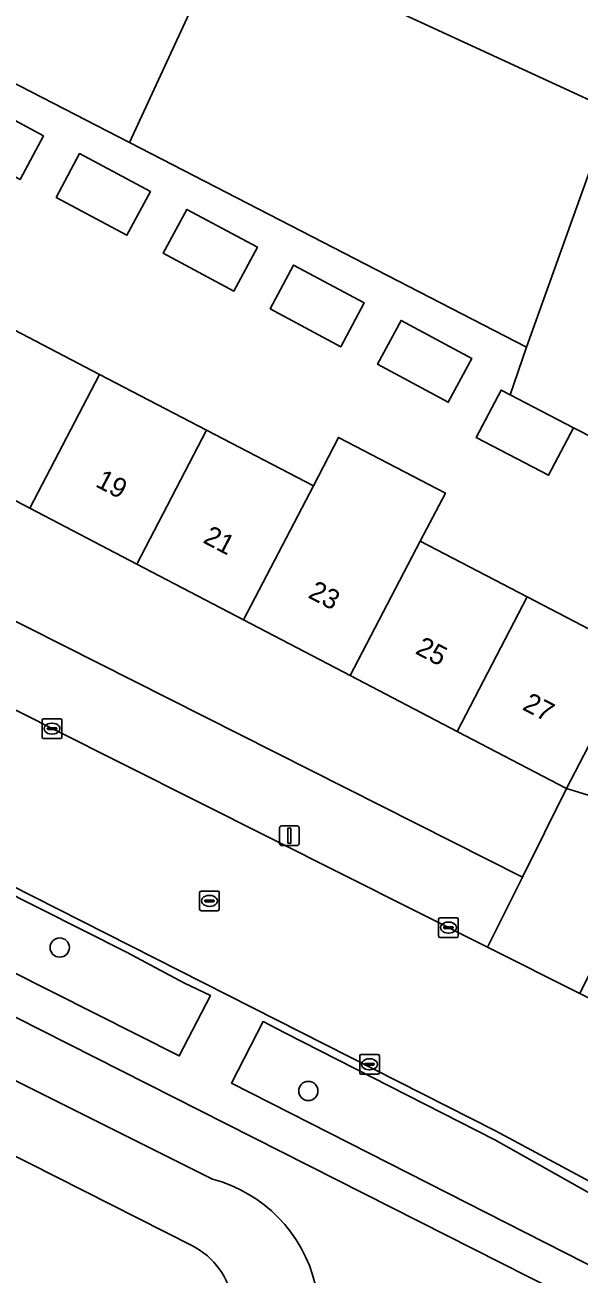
# Model space of a CAD drawing. Extents: x 162803 to 163818, y 381639 to 382475.
# Drawn here: x 163084.1 to 163112.3, y 382007.2 to 382070.7 of the extents above; entities that cross this region are included whole.
import ezdxf

# ---------------------------------------------------------------- set-up
doc = ezdxf.new("R2010")
doc.units = 0
for name, color, linetype in [('IMGEO_Boom', 7, 'Continuous'), ('IMGEO_Erf', 7, 'Continuous'), ('IMGEO_Groenvoorziening', 7, 'Continuous'), ('IMGEO_Haag', 7, 'Continuous'), ('IMGEO_Kolk', 7, 'Continuous'), ('IMGEO_Lichtmast', 7, 'Continuous'), ('IMGEO_Meer_plas_ven_vijver', 7, 'Continuous'), ('IMGEO_Oever', 7, 'Continuous'), ('IMGEO_Pand', 7, 'Continuous'), ('IMGEO_Pand_nummerreeks', 7, 'Continuous'), ('IMGEO_Rijbaan_lokaal_gesloten', 7, 'Continuous'), ('IMGEO_Rijbaan_lokaal_open', 7, 'Continuous'), ('IMGEO_Rioolput', 7, 'Continuous'), ('IMGEO_Voetpad_open', 7, 'Continuous')]:
    doc.layers.add(name, color=color, linetype=linetype)

msp = doc.modelspace()

# ---------------------------------------------------------------- linework, layer by layer
at = {"layer": 'IMGEO_Boom'}
for centre in [(163085.862, 382023.84), (163098.499, 382016.55)]:
    msp.add_circle(centre, 0.489, dxfattribs=at)
at = {"layer": 'IMGEO_Erf'}
msp.add_lwpolyline([(163082.461, 382055.81), (163087.892, 382052.981), (163093.324, 382050.152), (163098.755, 382047.324), (163100.033, 382049.778), (163105.464, 382046.948), (163104.187, 382044.495), (163109.618, 382041.666), (163115.183, 382038.768), (163117.107, 382044.537), (163112.953, 382046.7), (163114.222, 382049.137), (163111.971, 382050.272), (163110.711, 382047.851), (163107.035, 382049.765), (163108.296, 382052.186), (163108.755, 382051.947), (163109.589, 382054.37), (163089.408, 382064.775), (163064.435, 382077.65)], dxfattribs=at)
for points in [[(163033.931, 382069.45), (163032.699, 382067.446), (163044.08, 382060.873), (163060.9, 382051.896), (163109.381, 382027.414), (163111.619, 382031.924), (163106.058, 382034.831), (163100.632, 382037.667), (163095.203, 382040.505), (163089.777, 382043.341), (163084.349, 382046.178), (163078.921, 382049.015), (163073.494, 382051.852), (163068.067, 382054.689), (163062.64, 382057.526), (163057.213, 382060.363), (163051.786, 382063.199), (163046.358, 382066.036), (163040.931, 382068.873), (163035.364, 382071.783)], [(163080.25, 382064.811), (163081.443, 382067.037), (163085.037, 382065.109), (163083.843, 382062.884)], [(163086.875, 382064.205), (163090.469, 382062.277), (163089.275, 382060.052), (163085.682, 382061.979)], [(163092.316, 382061.369), (163095.909, 382059.442), (163094.715, 382057.216), (163091.122, 382059.144)], [(163097.748, 382058.542), (163101.342, 382056.614), (163100.148, 382054.389), (163096.555, 382056.317)], [(163103.212, 382055.722), (163106.806, 382053.794), (163105.612, 382051.569), (163102.019, 382053.496)]]:
    msp.add_lwpolyline(points, close=True, dxfattribs=at)
at = {"layer": 'IMGEO_Groenvoorziening'}
for points in [[(163058.984, 382038.838), (163046.569, 382045.324), (163044.701, 382042.138), (163045.023, 382041.967), (163071.552, 382028.597), (163081.096, 382023.789), (163087.66, 382020.483), (163091.938, 382018.328), (163093.518, 382021.402), (163092.199, 382022.031), (163089.255, 382023.601), (163082.613, 382026.944), (163072.977, 382031.794)], [(163107.979, 382014.063), (163097.298, 382019.509), (163096.2, 382020.075), (163094.602, 382016.947), (163129.487, 381999.207), (163130.588, 382001.916), (163125.34, 382004.935), (163124.845, 382004.567)]]:
    msp.add_lwpolyline(points, close=True, dxfattribs=at)
for points in [[(163120.307, 381990.014), (163122.661, 381989.11), (163126.47, 381998.601), (163094.326, 382014.878), (163059.605, 382032.46), (163055.971, 382030.152)], [(163069.528, 382024.117), (163093.627, 382012.072)]]:
    msp.add_lwpolyline(points, dxfattribs=at)
msp.add_arc((163091.734, 382005.001), 7.32, 13.58188, 75.00937, dxfattribs=at)
at = {"layer": 'IMGEO_Haag'}
msp.add_lwpolyline([(163107.979, 382014.063), (163097.298, 382019.509), (163096.2, 382020.075), (163094.602, 382016.947), (163129.487, 381999.207), (163130.588, 382001.916), (163125.34, 382004.935), (163124.845, 382004.567)], close=True, dxfattribs=at)
at = {"layer": 'IMGEO_Kolk'}
for p, q in [((163084.97, 382034.544), (163084.97, 382035.396)), ((163085.045, 382035.47), (163085.897, 382035.47)), ((163085.458, 382035.25), (163085.483, 382035.25)), ((163085.971, 382035.396), (163085.971, 382034.544)), ((163085.229, 382034.964), (163085.229, 382034.976)), ((163085.667, 382034.927), (163085.269, 382034.927)), ((163085.272, 382035.013), (163085.67, 382035.013)), ((163085.481, 382034.69), (163085.456, 382034.69)), ((163085.713, 382034.976), (163085.713, 382034.964)), ((163085.897, 382034.47), (163085.045, 382034.47)), ((163105.122, 382024.429), (163105.122, 382025.281)), ((163105.197, 382025.355), (163106.049, 382025.355)), ((163105.61, 382025.135), (163105.635, 382025.135)), ((163106.123, 382025.281), (163106.123, 382024.429)), ((163106.049, 382024.355), (163105.197, 382024.355)), ((163105.381, 382024.849), (163105.381, 382024.861)), ((163105.819, 382024.812), (163105.421, 382024.812)), ((163105.424, 382024.898), (163105.822, 382024.898)), ((163105.633, 382024.575), (163105.608, 382024.575)), ((163105.865, 382024.861), (163105.865, 382024.849)), ((163101.109, 382017.48), (163101.109, 382018.332)), ((163101.184, 382018.406), (163102.036, 382018.406)), ((163101.597, 382018.186), (163101.622, 382018.186)), ((163102.11, 382018.332), (163102.11, 382017.48)), ((163102.036, 382017.406), (163101.184, 382017.406)), ((163101.368, 382017.9), (163101.368, 382017.912)), ((163101.806, 382017.863), (163101.408, 382017.863)), ((163101.411, 382017.949), (163101.809, 382017.949)), ((163101.62, 382017.626), (163101.595, 382017.626)), ((163101.852, 382017.912), (163101.852, 382017.9))]:
    msp.add_line(p, q, dxfattribs=at)
for points in [[(163084.97, 382034.544), (163084.97, 382035.396)], [(163085.045, 382035.47), (163085.897, 382035.47)], [(163085.971, 382035.396), (163085.971, 382034.544)], [(163085.897, 382034.47), (163085.045, 382034.47)], [(163105.122, 382024.429), (163105.122, 382025.281)], [(163105.197, 382025.355), (163106.049, 382025.355)], [(163106.123, 382025.281), (163106.123, 382024.429)], [(163106.049, 382024.355), (163105.197, 382024.355)], [(163101.109, 382017.48), (163101.109, 382018.332)], [(163101.184, 382018.406), (163102.036, 382018.406)], [(163102.11, 382018.332), (163102.11, 382017.48)], [(163102.036, 382017.406), (163101.184, 382017.406)]]:
    msp.add_lwpolyline(points, dxfattribs=at)
for centre, radius, start, end in [((163085.047, 382035.394), 0.0765, 91.55205, 178.44795), ((163085.047, 382035.394), 0.0765, 91.55205, 178.44795), ((163085.895, 382035.394), 0.0765, 1.55205, 88.44795), ((163085.895, 382035.394), 0.0765, 1.55205, 88.44795), ((163085.047, 382034.546), 0.0765, 181.55205, 268.44795), ((163085.047, 382034.546), 0.0765, 181.55205, 268.44795), ((163085.269, 382034.973), 0.0403, 85.87752, 175.75265), ((163085.266, 382034.963), 0.0366, 178.93798, 274.71019), ((163085.67, 382034.97), 0.043, 264.86636, 352.45326), ((163085.674, 382034.975), 0.0386, 1.73085, 96.63898), ((163085.895, 382034.546), 0.0765, 271.55205, 358.44795), ((163085.895, 382034.546), 0.0765, 271.55205, 358.44795), ((163105.199, 382025.279), 0.0765, 91.55205, 178.44795), ((163105.199, 382025.279), 0.0765, 91.55205, 178.44795), ((163106.047, 382025.279), 0.0765, 1.55205, 88.44795), ((163106.047, 382025.279), 0.0765, 1.55205, 88.44795), ((163105.199, 382024.431), 0.0765, 181.55205, 268.44795), ((163105.199, 382024.431), 0.0765, 181.55205, 268.44795), ((163105.421, 382024.858), 0.0403, 85.87752, 175.75265), ((163105.418, 382024.848), 0.0366, 178.93798, 274.71019), ((163105.822, 382024.855), 0.043, 264.86636, 352.45326), ((163105.826, 382024.86), 0.0386, 1.73085, 96.63898), ((163106.047, 382024.431), 0.0765, 271.55205, 358.44795), ((163106.047, 382024.431), 0.0765, 271.55205, 358.44795), ((163101.186, 382018.33), 0.0765, 91.55205, 178.44795), ((163101.186, 382018.33), 0.0765, 91.55205, 178.44795), ((163102.034, 382018.33), 0.0765, 1.55205, 88.44795), ((163102.034, 382018.33), 0.0765, 1.55205, 88.44795), ((163101.186, 382017.482), 0.0765, 181.55205, 268.44795), ((163101.186, 382017.482), 0.0765, 181.55205, 268.44795), ((163101.408, 382017.909), 0.0403, 85.87752, 175.75265), ((163101.405, 382017.899), 0.0366, 178.93798, 274.71019), ((163101.809, 382017.906), 0.043, 264.86636, 352.45326), ((163101.813, 382017.911), 0.0386, 1.73085, 96.63898), ((163102.034, 382017.482), 0.0765, 271.55205, 358.44795), ((163102.034, 382017.482), 0.0765, 271.55205, 358.44795)]:
    msp.add_arc(centre, radius, start, end, dxfattribs=at)
for centre, major_axis, ratio, start_param, end_param in [((163085.457, 382034.97), (-0.387, 0.002), 0.722429, 4.712389, 7.853982), ((163085.482, 382034.97), (-0.39, 0.002), 0.717154, 1.570796, 4.712389), ((163105.609, 382024.855), (-0.387, 0.002), 0.722429, 4.712389, 7.853982), ((163105.634, 382024.855), (-0.39, 0.002), 0.717154, 1.570796, 4.712389), ((163101.596, 382017.906), (-0.387, 0.002), 0.722429, 4.712389, 7.853982), ((163101.621, 382017.906), (-0.39, 0.002), 0.717154, 1.570796, 4.712389)]:
    msp.add_ellipse(centre, major_axis=major_axis, ratio=ratio, start_param=start_param, end_param=end_param, dxfattribs=at)
at = {"layer": 'IMGEO_Lichtmast'}
for p, q in [((163097.04, 382029.13), (163097.04, 382029.93)), ((163097.04, 382029.93), (163097.04, 382029.13)), ((163097.14, 382030.03), (163097.93, 382030.03)), ((163097.93, 382030.03), (163097.14, 382030.03)), ((163098.03, 382029.93), (163098.03, 382029.13)), ((163098.03, 382029.13), (163098.03, 382029.93)), ((163097.93, 382029.03), (163097.14, 382029.03)), ((163097.14, 382029.03), (163097.93, 382029.03))]:
    msp.add_line(p, q, dxfattribs=at)
msp.add_lwpolyline([(163097.46, 382029.905), (163097.61, 382029.905), (163097.61, 382029.155), (163097.46, 382029.155), (163097.46, 382029.905)], dxfattribs=at)
for centre, start, end in [((163097.14, 382029.93), 90, 180), ((163097.14, 382029.93), 90, 180), ((163097.93, 382029.93), 0, 90), ((163097.93, 382029.93), 360, 90), ((163097.14, 382029.13), 180, 270), ((163097.14, 382029.13), 180, 270), ((163097.93, 382029.13), 270, 0), ((163097.93, 382029.13), 270, 0)]:
    msp.add_arc(centre, 0.1, start, end, dxfattribs=at)
at = {"layer": 'IMGEO_Meer_plas_ven_vijver'}
msp.add_lwpolyline([(163092.613, 382008.674), (163069.063, 382020.588)], dxfattribs=at)
msp.add_arc((163090.831, 382005.234), 3.874, 8.93851, 62.61286, dxfattribs=at)
at = {"layer": 'IMGEO_Oever'}
for points in [[(163093.627, 382012.072), (163069.528, 382024.117)], [(163069.063, 382020.588), (163092.613, 382008.674)]]:
    msp.add_lwpolyline(points, dxfattribs=at)
for centre, radius, start, end in [((163091.734, 382005.001), 7.32, 13.58188, 75.00937), ((163090.831, 382005.234), 3.874, 8.93851, 62.61286)]:
    msp.add_arc(centre, radius, start, end, dxfattribs=at)
at = {"layer": 'IMGEO_Pand'}
for points in [[(163065.033, 382079.863), (163064.435, 382077.65), (163089.408, 382064.775), (163094.344, 382075.452), (163081.226, 382081.513), (163066.455, 382085.51)], [(163094.344, 382075.452), (163089.408, 382064.775), (163109.589, 382054.37), (163113.901, 382066.416)], [(163085.037, 382065.109), (163081.443, 382067.037), (163080.25, 382064.811), (163083.843, 382062.884)], [(163090.469, 382062.277), (163086.875, 382064.205), (163085.682, 382061.979), (163089.275, 382060.052)], [(163095.909, 382059.442), (163092.316, 382061.369), (163091.122, 382059.144), (163094.715, 382057.216)], [(163101.342, 382056.614), (163097.748, 382058.542), (163096.555, 382056.317), (163100.148, 382054.389)], [(163087.892, 382052.981), (163082.461, 382055.81), (163078.921, 382049.015), (163084.349, 382046.178)], [(163106.806, 382053.794), (163103.212, 382055.722), (163102.019, 382053.496), (163105.612, 382051.569)], [(163093.324, 382050.152), (163087.892, 382052.981), (163084.349, 382046.178), (163089.777, 382043.341)], [(163111.971, 382050.272), (163108.755, 382051.947), (163108.296, 382052.186), (163107.035, 382049.765), (163110.711, 382047.851)], [(163093.324, 382050.152), (163089.777, 382043.341), (163095.203, 382040.505), (163098.755, 382047.324)], [(163104.187, 382044.495), (163105.464, 382046.948), (163100.033, 382049.778), (163098.755, 382047.324), (163095.203, 382040.505), (163100.632, 382037.667)], [(163104.187, 382044.495), (163100.632, 382037.667), (163106.058, 382034.831), (163109.618, 382041.666)], [(163106.058, 382034.831), (163111.619, 382031.924), (163115.183, 382038.768), (163109.618, 382041.666)]]:
    msp.add_lwpolyline(points, close=True, dxfattribs=at)
at = {"layer": 'IMGEO_Rijbaan_lokaal_gesloten'}
for points in [[(163028.918, 382055.659), (163034.955, 382052.168), (163050.014, 382044.011), (163063.5, 382037.077), (163108.02, 382014.523), (163116.873, 382009.768), (163125.34, 382004.935), (163128.383, 382010.14), (163126.251, 382011.386), (163125.038, 382012.095)], [(163124.04, 382013.268), (163123.601, 382014.833), (163123.144, 382015.469), (163113.017, 382021.144), (163112.302, 382021.503), (163107.612, 382023.857), (163085.471, 382034.97), (163058.822, 382048.466)]]:
    msp.add_lwpolyline(points, dxfattribs=at)
at = {"layer": 'IMGEO_Rijbaan_lokaal_open'}
msp.add_lwpolyline([(163030.56, 382064.019), (163032.699, 382067.446), (163033.931, 382069.45), (163035.364, 382071.783), (163038.869, 382078.512), (163042.26, 382083.224), (163044.389, 382086.312), (163045.258, 382087.591), (163055.907, 382084.983), (163056.76, 382088.134), (163066.455, 382085.51), (163081.226, 382081.513), (163094.344, 382075.452), (163113.901, 382066.416), (163115.096, 382069.756), (163121.353, 382067.628), (163123.339, 382073.465), (163134.752, 382069.505), (163134.887, 382069.879)], dxfattribs=at)
msp.add_lwpolyline([(163117.107, 382044.537), (163115.183, 382038.768), (163111.619, 382031.924), (163116.095, 382030.549), (163118.089, 382036.41), (163120.005, 382042.044), (163122.041, 382048.03), (163120.246, 382048.641), (163115.449, 382050.273), (163117.434, 382056.106), (163119.444, 382062.013), (163121.353, 382067.628), (163115.096, 382069.756), (163113.901, 382066.416), (163109.589, 382054.37), (163108.755, 382051.947), (163111.971, 382050.272), (163114.222, 382049.137), (163117.955, 382047.193)], close=True, dxfattribs=at)
at = {"layer": 'IMGEO_Rioolput'}
for p, q in [((163092.972, 382025.786), (163092.972, 382026.638)), ((163093.047, 382026.712), (163093.899, 382026.712)), ((163093.274, 382026.255), (163093.672, 382026.255)), ((163093.46, 382026.492), (163093.485, 382026.492)), ((163093.973, 382026.638), (163093.973, 382025.786)), ((163093.899, 382025.712), (163093.047, 382025.712)), ((163093.231, 382026.206), (163093.231, 382026.218)), ((163093.669, 382026.169), (163093.271, 382026.169)), ((163093.483, 382025.932), (163093.458, 382025.932)), ((163093.715, 382026.218), (163093.715, 382026.206))]:
    msp.add_line(p, q, dxfattribs=at)
for points in [[(163092.972, 382025.786), (163092.972, 382026.638)], [(163093.047, 382026.712), (163093.899, 382026.712)], [(163093.973, 382026.638), (163093.973, 382025.786)], [(163093.899, 382025.712), (163093.047, 382025.712)]]:
    msp.add_lwpolyline(points, dxfattribs=at)
for centre, radius, start, end in [((163093.049, 382026.636), 0.0765, 91.55205, 178.44795), ((163093.049, 382026.636), 0.0765, 91.55205, 178.44795), ((163093.271, 382026.215), 0.0403, 85.87752, 175.75265), ((163093.676, 382026.217), 0.0386, 1.73085, 96.63898), ((163093.897, 382026.636), 0.0765, 1.55205, 88.44795), ((163093.897, 382026.636), 0.0765, 1.55205, 88.44795), ((163093.049, 382025.788), 0.0765, 181.55205, 268.44795), ((163093.049, 382025.788), 0.0765, 181.55205, 268.44795), ((163093.268, 382026.205), 0.0366, 178.93798, 274.71019), ((163093.672, 382026.212), 0.043, 264.86636, 352.45326), ((163093.897, 382025.788), 0.0765, 271.55205, 358.44795), ((163093.897, 382025.788), 0.0765, 271.55205, 358.44795)]:
    msp.add_arc(centre, radius, start, end, dxfattribs=at)
for centre, major_axis, ratio, start_param, end_param in [((163093.459, 382026.212), (-0.387, 0.002), 0.722429, 4.712389, 7.853982), ((163093.484, 382026.212), (-0.39, 0.002), 0.717154, 1.570796, 4.712389)]:
    msp.add_ellipse(centre, major_axis=major_axis, ratio=ratio, start_param=start_param, end_param=end_param, dxfattribs=at)
at = {"layer": 'IMGEO_Voetpad_open'}
for points in [[(163058.822, 382048.466), (163085.471, 382034.97), (163107.612, 382023.857), (163109.381, 382027.414), (163060.9, 382051.896), (163044.08, 382060.873), (163032.699, 382067.446), (163030.56, 382064.019), (163030.604, 382063.994), (163030.648, 382063.968)], [(163055.971, 382030.152), (163059.605, 382032.46), (163094.326, 382014.878), (163126.47, 381998.601), (163128.77, 381997.436), (163129.487, 381999.207), (163094.602, 382016.947), (163096.2, 382020.075), (163097.298, 382019.509), (163107.979, 382014.063), (163124.845, 382004.567), (163125.34, 382004.935), (163116.873, 382009.768), (163108.02, 382014.523), (163063.5, 382037.077), (163050.014, 382044.011), (163034.955, 382052.168), (163028.918, 382055.659)], [(163082.613, 382026.944), (163089.255, 382023.601), (163092.199, 382022.031), (163093.518, 382021.402), (163091.938, 382018.328), (163087.66, 382020.483), (163081.096, 382023.789)]]:
    msp.add_lwpolyline(points, dxfattribs=at)
msp.add_lwpolyline([(163112.302, 382021.503), (163114.074, 382025.081), (163116.683, 382030.349), (163116.095, 382030.549), (163111.619, 382031.924), (163109.381, 382027.414), (163107.612, 382023.857)], close=True, dxfattribs=at)

# ---------------------------------------------------------------- texts
at = {"layer": 'IMGEO_Pand_nummerreeks'}
for s, rotation, p in [('19', 332.40363, (163087.625, 382047.31)), ('21', 332.40363, (163093.091, 382044.453)), ('23', 332.40635, (163098.437, 382041.658)), ('25', 332.40363, (163103.884, 382038.811)), ('27', 332.40363, (163109.331, 382035.964))]:
    msp.add_text(s, height=1, rotation=rotation, dxfattribs=at).set_placement(p)

doc.saveas('drawing.dxf')
